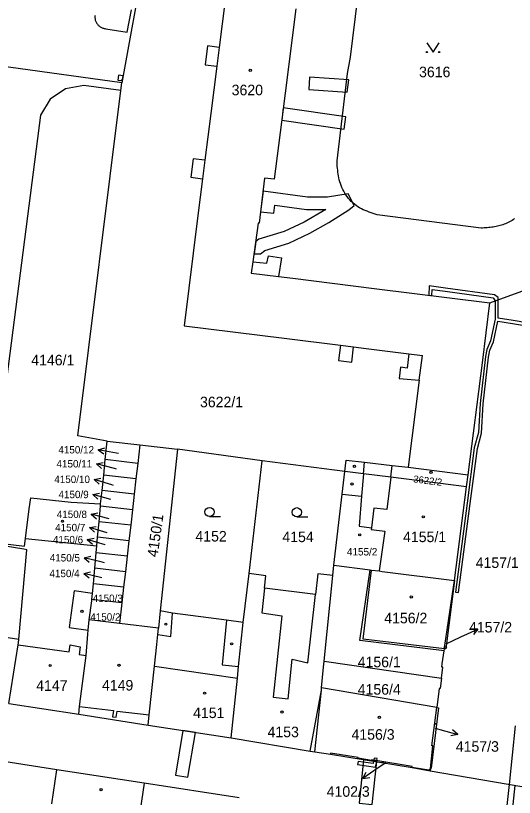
# Model space of a CAD drawing. Extents: x -756746 to -753363, y -1166406 to -1161727.
# Drawn here: x -755027.6 to -754947.1, y -1165755.3 to -1165629.2 of the extents above; entities that cross this region are included whole.
import ezdxf

# ---------------------------------------------------------------- set-up
doc = ezdxf.new("R2010")
doc.units = 0
for name, color, linetype in [('Hranice parcel', 7, 'Continuous'), ('Parcelní čísla', 7, 'Continuous'), ('Pop  PČ popisy', 7, 'Continuous'), ('Vnitřní kresba', 7, 'Continuous'), ('Věcná břemena k části', 7, 'Continuous'), ('Značky budov', 7, 'Continuous'), ('Značky kultur', 7, 'Continuous')]:
    doc.layers.add(name, color=color, linetype=linetype)

msp = doc.modelspace()

# ---------------------------------------------------------------- linework, layer by layer
at = {"layer": 'Hranice parcel'}
for p, q in [((-755010.57, -1165641.31), (-755010.41, -1165640.04)), ((-754951.03, -1165675.54), (-754936.69, -1165670.3)), ((-755013.08, -1165700.81), (-755012.77, -1165697.84)), ((-755012.77, -1165697.84), (-755007.51, -1165698.45)), ((-755007.51, -1165698.45), (-755007.85, -1165701.42)), ((-755007.51, -1165698.45), (-755001.43, -1165699.15)), ((-755001.43, -1165699.15), (-755004.21, -1165725.22)), ((-754987.77, -1165701.02), (-755001.43, -1165699.15)), ((-755013.34, -1165703.31), (-755013.08, -1165700.81)), ((-755007.85, -1165701.42), (-755013.08, -1165700.81)), ((-755007.85, -1165701.42), (-755008.14, -1165703.9)), ((-754989.84, -1165719.19), (-754987.77, -1165701.02)), ((-754974.45, -1165702.73), (-754987.77, -1165701.02)), ((-754974.87, -1165706.41), (-754974.45, -1165702.73)), ((-754964.21, -1165702.03), (-754954.5, -1165703.29)), ((-755013.61, -1165705.82), (-755013.34, -1165703.31)), ((-755008.14, -1165703.9), (-755013.34, -1165703.31)), ((-755008.14, -1165703.9), (-755008.42, -1165706.41)), ((-754954.82, -1165705.19), (-754954.5, -1165703.29)), ((-754956.71, -1165720.3), (-754954.82, -1165705.19)), ((-755013.83, -1165707.97), (-755013.61, -1165705.82)), ((-755008.42, -1165706.41), (-755013.61, -1165705.82)), ((-755008.42, -1165706.41), (-755008.71, -1165708.92)), ((-754976.18, -1165717.85), (-754974.87, -1165706.41)), ((-755013.86, -1165708.33), (-755013.83, -1165707.97)), ((-755014.09, -1165710.84), (-755013.86, -1165708.33)), ((-755008.71, -1165708.92), (-755013.86, -1165708.33)), ((-755008.71, -1165708.92), (-755008.97, -1165711.41)), ((-755014.32, -1165713.34), (-755014.09, -1165710.84)), ((-755008.97, -1165711.41), (-755014.09, -1165710.84)), ((-755008.97, -1165711.41), (-755009.27, -1165713.9)), ((-755009.27, -1165713.9), (-755014.32, -1165713.34)), ((-755009.27, -1165713.9), (-755009.56, -1165716.39)), ((-755014.78, -1165718.34), (-755014.55, -1165715.84)), ((-755009.56, -1165716.39), (-755014.55, -1165715.84)), ((-755009.56, -1165716.39), (-755009.84, -1165718.89)), ((-754976.37, -1165719.49), (-754976.18, -1165717.85)), ((-754976.18, -1165717.85), (-754970.32, -1165718.59)), ((-755015.01, -1165720.84), (-755014.78, -1165718.34)), ((-755009.84, -1165718.89), (-755014.78, -1165718.34)), ((-755009.84, -1165718.89), (-755010.12, -1165721.39)), ((-754990.86, -1165727.1), (-754989.84, -1165719.19)), ((-754977.75, -1165733.34), (-754976.37, -1165719.49)), ((-755010.12, -1165721.39), (-755015.01, -1165720.84)), ((-755010.12, -1165721.39), (-755010.42, -1165723.9)), ((-755010.42, -1165723.9), (-755015.25, -1165723.35)), ((-755010.42, -1165723.9), (-755010.8, -1165727.25)), ((-755004.21, -1165725.22), (-755004.5, -1165728)), ((-755010.8, -1165727.25), (-755015.66, -1165726.67)), ((-755004.5, -1165728), (-755010.8, -1165727.25)), ((-754958.41, -1165731.65), (-754958.36, -1165731.31)), ((-754977.75, -1165733.34), (-754958.84, -1165736.07)), ((-754959.6, -1165740.78), (-754978.17, -1165737.62)), ((-755028.64, -1165740.14), (-755017.37, -1165741.86)), ((-755017.37, -1165741.86), (-755006.18, -1165743.66)), ((-755006.18, -1165743.66), (-754992.78, -1165745.7)), ((-754992.78, -1165745.7), (-754980.03, -1165747.81)), ((-754976.75, -1165748.29), (-754963.57, -1165750.45)), ((-754963.57, -1165750.45), (-754960.65, -1165751.01)), ((-754960.61, -1165750.64), (-754960.65, -1165751.01)), ((-754991.49, -1165755.35), (-755006.8, -1165752.99))]:
    msp.add_line(p, q, dxfattribs=at)
for points in [[(-755046.58, -1165613.31), (-755017, -1165618.44), (-755006.83, -1165620.22), (-755010.41, -1165640.04)], [(-754993.74, -1165626.74), (-754994.7, -1165634.35), (-754996.59, -1165634.11), (-754996.97, -1165637.13), (-754995.08, -1165637.36), (-754996.05, -1165644.99), (-754997, -1165652.55), (-754998.88, -1165652.31), (-754999.26, -1165655.28), (-754997.38, -1165655.52), (-754998.13, -1165661.47), (-755000.37, -1165679.23), (-754984.2, -1165681.24), (-754975.14, -1165682.38), (-754975.45, -1165684.84), (-754973.32, -1165685.11), (-754973.01, -1165682.64), (-754971, -1165682.89), (-754964.1, -1165683.75), (-754964.38, -1165686.04), (-754965.42, -1165685.91), (-754965.66, -1165687.75), (-754962.43, -1165688), (-754964.21, -1165702.03)], [(-754982.34, -1165628.13), (-754984.66, -1165646.42), (-754985.82, -1165655.57), (-754987.38, -1165655.43), (-754988.25, -1165662.68), (-754988.39, -1165662.66), (-754989.25, -1165668.91), (-754987.02, -1165669.15), (-754986.77, -1165667.95), (-754984.67, -1165668.26), (-754985.11, -1165671.29), (-754982.8, -1165671.57), (-754969.71, -1165673.21), (-754951.03, -1165675.54)], [(-755010.41, -1165640.04), (-755030.3, -1165637.31), (-755043.66, -1165635.1), (-755048.62, -1165634.58)], [(-755010.57, -1165641.31), (-755016.56, -1165640.51), (-755019.49, -1165641.02), (-755021.96, -1165642.7), (-755023.55, -1165645.25), (-755030.9, -1165702.07), (-755031.53, -1165703.94), (-755033.36, -1165705.68), (-755035.83, -1165706.38), (-755046.02, -1165705.27)], [(-755012.77, -1165697.84), (-755017.49, -1165696.98), (-755010.57, -1165641.31)], [(-754954.5, -1165703.29), (-754952.23, -1165685.19), (-754951.03, -1165675.54)], [(-754974.45, -1165702.73), (-754974.22, -1165700.9), (-754971.27, -1165701.23), (-754966.77, -1165701.74), (-754964.21, -1165702.03)], [(-754954.82, -1165705.19), (-754967.02, -1165703.65), (-754971.44, -1165703.11), (-754974.45, -1165702.73)], [(-754974.87, -1165706.41), (-754971.74, -1165706.69), (-754972.12, -1165711.57), (-754970.14, -1165711.81), (-754970.17, -1165712.1), (-754968, -1165712.37), (-754968.87, -1165718.77)], [(-755038.9, -1165713.22), (-755026.14, -1165714.78), (-755025.98, -1165713.55), (-755025.37, -1165708.75), (-755025.11, -1165706.99), (-755018.57, -1165707.66), (-755013.83, -1165707.97)], [(-755028.64, -1165740.14), (-755027.16, -1165730.68), (-755027.03, -1165729.89), (-755027.02, -1165729.76), (-755025.72, -1165715.36), (-755026.2, -1165715.28), (-755038.9, -1165713.22)], [(-755014.55, -1165715.84), (-755014.45, -1165714.71), (-755014.32, -1165713.34)], [(-754976.37, -1165719.49), (-754978.79, -1165719.24), (-754979.17, -1165722.57), (-754987.39, -1165721.55), (-754987.17, -1165719.55), (-754989.84, -1165719.19)], [(-754958.41, -1165731.65), (-754972.01, -1165729.97), (-754970.32, -1165718.59)], [(-754970.32, -1165718.59), (-754970.1, -1165718.62), (-754968.87, -1165718.77)], [(-754968.87, -1165718.77), (-754968.4, -1165718.83), (-754956.71, -1165720.3)], [(-754956.71, -1165720.3), (-754958.13, -1165731.33), (-754958.36, -1165731.31)], [(-754958.36, -1165731.31), (-754958.28, -1165730.81), (-754956.71, -1165720.3)], [(-755015.25, -1165723.35), (-755015.15, -1165722.38), (-755015.01, -1165720.84)], [(-755015.66, -1165726.67), (-755015.28, -1165723.59), (-755015.25, -1165723.35)], [(-754990.86, -1165727.1), (-754993.54, -1165726.7), (-755002.22, -1165725.57), (-755004.21, -1165725.22)], [(-755017.37, -1165741.86), (-755017.22, -1165740.64), (-755016.18, -1165732.42), (-755015.9, -1165728.94), (-755015.86, -1165728.31), (-755015.66, -1165726.67)], [(-755006.18, -1165743.66), (-755006, -1165741.98), (-755005.15, -1165734.11), (-755004.78, -1165730.64), (-755004.61, -1165729.03), (-755004.5, -1165728)], [(-754992.78, -1165745.7), (-754991.76, -1165736.07), (-754991.56, -1165734.17), (-754990.86, -1165727.1)], [(-754958.84, -1165736.07), (-754958.6, -1165734.28), (-754958.75, -1165734.26), (-754958.72, -1165733.76), (-754958.41, -1165731.65)], [(-754978.17, -1165737.62), (-754977.85, -1165734.3), (-754977.75, -1165733.34)], [(-754958.84, -1165736.07), (-754959.07, -1165737.73), (-754959.21, -1165737.71), (-754959.6, -1165740.78)], [(-754980.03, -1165747.81), (-754978.21, -1165737.98), (-754978.17, -1165737.62)], [(-754959.6, -1165740.78), (-754959.29, -1165740.84), (-754960.52, -1165750.56), (-754960.61, -1165750.64)], [(-754960.61, -1165750.64), (-754960.22, -1165746.97), (-754960.37, -1165746.95), (-754959.6, -1165740.78)], [(-754980.03, -1165747.81), (-754979.28, -1165747.92), (-754976.75, -1165748.29)], [(-754963.57, -1165750.45), (-754963.54, -1165750.29), (-754970.08, -1165749.2), (-754970.1, -1165749.31), (-754972.29, -1165748.97), (-754972.27, -1165748.84), (-754976.73, -1165748.14), (-754976.75, -1165748.29)], [(-755006.8, -1165752.99), (-755018.45, -1165751.24), (-755020.89, -1165750.85), (-755033.96, -1165748.81)], [(-754960.65, -1165751.01), (-754931.41, -1165756), (-754927.25, -1165755.54), (-754924.36, -1165754.12)], [(-755006.8, -1165752.99), (-755008.38, -1165763.54), (-755008.49, -1165764.33)]]:
    msp.add_lwpolyline(points, dxfattribs=at)
at = {"layer": 'Pop  PČ popisy'}
for p, q in [((-755014.21, -1165699.22), (-755013.13, -1165698.92)), ((-755011.26, -1165699.79), (-755014.21, -1165699.22)), ((-755014.21, -1165699.22), (-755013.32, -1165699.9)), ((-755010.93, -1165699.85), (-755011.26, -1165699.79)), ((-755014.51, -1165701.49), (-755013.41, -1165701.27)), ((-755011.61, -1165702.27), (-755014.51, -1165701.49)), ((-755014.51, -1165701.49), (-755013.67, -1165702.24)), ((-755011.29, -1165702.36), (-755011.61, -1165702.27)), ((-755014.88, -1165704.01), (-755013.78, -1165703.83)), ((-755012.01, -1165704.89), (-755014.88, -1165704.01)), ((-755014.88, -1165704.01), (-755014.07, -1165704.78)), ((-755011.75, -1165704.97), (-755012.01, -1165704.89)), ((-755015.11, -1165706.44), (-755014.01, -1165706.22)), ((-755012.21, -1165707.22), (-755015.11, -1165706.44)), ((-755015.11, -1165706.44), (-755014.27, -1165707.19)), ((-755015.37, -1165709.61), (-755014.28, -1165709.37)), ((-755012.46, -1165710.34), (-755015.37, -1165709.61)), ((-755015.37, -1165709.61), (-755014.52, -1165710.34)), ((-755015.64, -1165711.76), (-755014.54, -1165711.58)), ((-755012.77, -1165712.64), (-755015.64, -1165711.76)), ((-755015.64, -1165711.76), (-755014.83, -1165712.53)), ((-755015.99, -1165713.7), (-755014.89, -1165713.5)), ((-755013.11, -1165714.53), (-755015.99, -1165713.7)), ((-755015.99, -1165713.7), (-755015.17, -1165714.46)), ((-755013.08, -1165714.54), (-755013.11, -1165714.53)), ((-755016.51, -1165716.64), (-755015.42, -1165716.4)), ((-755013.6, -1165717.37), (-755016.51, -1165716.64)), ((-755016.51, -1165716.64), (-755015.66, -1165717.37)), ((-755013.23, -1165717.46), (-755013.6, -1165717.37)), ((-755016.56, -1165719.19), (-755015.48, -1165718.92)), ((-755013.64, -1165719.86), (-755016.56, -1165719.19)), ((-755016.56, -1165719.19), (-755015.7, -1165719.9)), ((-754955.69, -1165729.41), (-754952.97, -1165728.14)), ((-754952.97, -1165728.14), (-754954.09, -1165728.11)), ((-754952.97, -1165728.14), (-754953.67, -1165729.02)), ((-754958.06, -1165730.51), (-754955.69, -1165729.41)), ((-754959.83, -1165744.11), (-754959.1, -1165744.32)), ((-754959.1, -1165744.32), (-754956.21, -1165745.15)), ((-754956.21, -1165745.15), (-754957.04, -1165744.39)), ((-754956.21, -1165745.15), (-754957.32, -1165745.35)), ((-754967.79, -1165749.7), (-754969.04, -1165750.54)), ((-754969.04, -1165750.54), (-754971.53, -1165752.22)), ((-754971.53, -1165752.22), (-754970.98, -1165751.24)), ((-754971.53, -1165752.22), (-754970.42, -1165752.07))]:
    msp.add_line(p, q, dxfattribs=at)
at = {"layer": 'Vnitřní kresba'}
for p, q in [((-754973.5, -1165635.9), (-754969.64, -1165603.54)), ((-755009.56, -1165631.91), (-755008.87, -1165628.26)), ((-755013.01, -1165631.33), (-755009.56, -1165631.91)), ((-754994.7, -1165634.35), (-754995.08, -1165637.36)), ((-754974, -1165638.54), (-754973.5, -1165635.9)), ((-754975.69, -1165652.61), (-754974, -1165638.54)), ((-754997, -1165652.55), (-754997.38, -1165655.52)), ((-754952.43, -1165663.49), (-754969.2, -1165661.34)), ((-754989.25, -1165668.91), (-754989.54, -1165670.76)), ((-754989.54, -1165670.76), (-754985.11, -1165671.29)), ((-754975.14, -1165682.38), (-754973.01, -1165682.64)), ((-754964.1, -1165683.75), (-754961.92, -1165684.02)), ((-754962.43, -1165688), (-754961.92, -1165684.02)), ((-754971.44, -1165703.11), (-754971.27, -1165701.23)), ((-754967.02, -1165703.65), (-754966.77, -1165701.74)), ((-754971.44, -1165703.11), (-754971.74, -1165706.69)), ((-754967.02, -1165703.65), (-754967.65, -1165708.87)), ((-754969.75, -1165708.62), (-754970.14, -1165711.81)), ((-754967.65, -1165708.87), (-754969.75, -1165708.62)), ((-755025.98, -1165713.55), (-755014.45, -1165714.71)), ((-755018.08, -1165721.97), (-755018.9, -1165727.89)), ((-755015.15, -1165722.38), (-755018.08, -1165721.97)), ((-754987.39, -1165721.55), (-754987.83, -1165725.53)), ((-754980.41, -1165733.57), (-754979.17, -1165722.57)), ((-755002.52, -1165729.32), (-755002.22, -1165725.57)), ((-754987.83, -1165725.53), (-754984.58, -1165726)), ((-754993.54, -1165726.7), (-754994.24, -1165733.91)), ((-754984.58, -1165726), (-754986, -1165739.13)), ((-755040.55, -1165727.7), (-755027.02, -1165729.76)), ((-755018.9, -1165727.89), (-755015.86, -1165728.31)), ((-755004.61, -1165729.03), (-755002.52, -1165729.32)), ((-755027.16, -1165730.68), (-755018.91, -1165731.8)), ((-755018.91, -1165731.8), (-755018.74, -1165730.66)), ((-755018.74, -1165730.66), (-755017.11, -1165730.98)), ((-755017.11, -1165730.98), (-755017.32, -1165732.23)), ((-755017.32, -1165732.23), (-755016.18, -1165732.42)), ((-754983.58, -1165739.38), (-754982.9, -1165733.01)), ((-754982.9, -1165733.01), (-754980.41, -1165733.57)), ((-755005.15, -1165734.11), (-754991.76, -1165736.07)), ((-754994.24, -1165733.91), (-754991.56, -1165734.17)), ((-754979.28, -1165747.92), (-754978.21, -1165737.98)), ((-754986, -1165739.13), (-754983.58, -1165739.38)), ((-755017.22, -1165740.64), (-755011.78, -1165741.29)), ((-755011.78, -1165741.29), (-755011.9, -1165742.28)), ((-755011.32, -1165742.34), (-755011.19, -1165741.36)), ((-755011.19, -1165741.36), (-755006, -1165741.98)), ((-755011.9, -1165742.28), (-755011.32, -1165742.34)), ((-755021.71, -1165756.31), (-755020.89, -1165750.85)), ((-754960.89, -1165750.9), (-754963.57, -1165750.45)), ((-754960.61, -1165750.64), (-754960.89, -1165750.9))]:
    msp.add_line(p, q, dxfattribs=at)
for points in [[(-755014.74, -1165629.21), (-755014.75, -1165629.33), (-755014.75, -1165629.46), (-755014.75, -1165629.58), (-755014.73, -1165629.7), (-755014.71, -1165629.82), (-755014.69, -1165629.94), (-755014.65, -1165630.05), (-755014.6, -1165630.17), (-755014.55, -1165630.28), (-755014.5, -1165630.39), (-755014.43, -1165630.49), (-755014.36, -1165630.59), (-755014.28, -1165630.68), (-755014.2, -1165630.77), (-755014.11, -1165630.86), (-755014.02, -1165630.94), (-755013.92, -1165631.01), (-755013.82, -1165631.07), (-755013.71, -1165631.13), (-755013.6, -1165631.18), (-755013.49, -1165631.23), (-755013.37, -1165631.26), (-755013.25, -1165631.29), (-755013.13, -1165631.32), (-755013.01, -1165631.33)], [(-754969.2, -1165661.34), (-754969.53, -1165661.23), (-754969.86, -1165661.12), (-754970.19, -1165661.01), (-754970.51, -1165660.9), (-754970.83, -1165660.77), (-754971.15, -1165660.64), (-754971.45, -1165660.51), (-754971.76, -1165660.36), (-754972.06, -1165660.2), (-754972.34, -1165660.03), (-754972.62, -1165659.84), (-754972.89, -1165659.64), (-754973.15, -1165659.42), (-754973.39, -1165659.19), (-754973.62, -1165658.94), (-754973.84, -1165658.68), (-754974.06, -1165658.41), (-754974.25, -1165658.12), (-754974.43, -1165657.84), (-754974.6, -1165657.54), (-754974.76, -1165657.24), (-754974.9, -1165656.93), (-754975.03, -1165656.62), (-754975.14, -1165656.31), (-754975.24, -1165656), (-754975.32, -1165655.69), (-754975.4, -1165655.38), (-754975.45, -1165655.07), (-754975.51, -1165654.76), (-754975.55, -1165654.46), (-754975.58, -1165654.15), (-754975.61, -1165653.84), (-754975.64, -1165653.53), (-754975.66, -1165653.23), (-754975.67, -1165652.92), (-754975.69, -1165652.61)], [(-754947.03, -1165661.94), (-754947.23, -1165662.09), (-754947.44, -1165662.23), (-754947.65, -1165662.36), (-754947.85, -1165662.48), (-754948.06, -1165662.59), (-754948.27, -1165662.69), (-754948.48, -1165662.78), (-754948.7, -1165662.87), (-754948.91, -1165662.95), (-754949.13, -1165663.02), (-754949.35, -1165663.08), (-754949.57, -1165663.14), (-754949.8, -1165663.19), (-754950.03, -1165663.24), (-754950.26, -1165663.28), (-754950.49, -1165663.31), (-754950.73, -1165663.34), (-754950.97, -1165663.37), (-754951.21, -1165663.4), (-754951.45, -1165663.42), (-754951.7, -1165663.44), (-754951.94, -1165663.46), (-754952.19, -1165663.47), (-754952.43, -1165663.49)], [(-754958.36, -1165731.31), (-754971.48, -1165729.77), (-754970.1, -1165718.62)]]:
    msp.add_lwpolyline(points, dxfattribs=at)
at = {"layer": 'Věcná břemena k části'}
for points in [[(-755011.05, -1165639.62), (-755010.55, -1165639.69), (-755010.31, -1165639.51), (-755010.21, -1165638.93), (-755010.94, -1165638.83)], [(-754980.13, -1165639.14), (-754980.25, -1165641.14), (-754974.06, -1165641.54), (-754973.8, -1165639.55)], [(-754984.37, -1165644.11), (-754984.62, -1165646.09), (-754974.56, -1165647.55), (-754974.28, -1165645.56)], [(-754981, -1165662.52), (-754984.21, -1165664.02), (-754988.28, -1165665.28), (-754988.8, -1165665.63), (-754989.07, -1165667.62), (-754988.02, -1165667.62), (-754987.34, -1165667.08), (-754983.49, -1165665.9), (-754980.08, -1165664.3), (-754977.03, -1165662.57), (-754973.8, -1165660.52), (-754972.91, -1165659.84), (-754973.88, -1165657.98), (-754977.23, -1165658.49), (-754980.45, -1165658.47), (-754987.63, -1165657.51), (-754988.03, -1165660.87), (-754985.91, -1165661.06), (-754985.73, -1165659.77), (-754980.59, -1165660.47), (-754977.48, -1165660.49)], [(-754999.75, -1165752.03), (-754998.53, -1165744.82), (-755000.55, -1165744.52), (-755001.76, -1165751.69)], [(-754972.36, -1165749.99), (-754969.46, -1165750.4), (-754969.29, -1165749.51), (-754969.78, -1165749.43), (-754969.86, -1165749.84), (-754972.29, -1165749.49)], [(-754970, -1165756.44), (-754969.29, -1165749.51), (-754971.4, -1165749.17), (-754972.13, -1165756.22)], [(-754969.25, -1165749.34), (-754969.74, -1165749.26), (-754969.78, -1165749.43), (-754969.29, -1165749.51)], [(-754969.68, -1165748.94), (-754969.74, -1165749.26), (-754969.25, -1165749.34), (-754969.19, -1165749.02)]]:
    msp.add_lwpolyline(points, close=True, dxfattribs=at)
for points in [[(-754943.16, -1165679.06), (-754947.27, -1165678.38), (-754949.66, -1165678.01), (-754949.69, -1165675.05), (-754949.69, -1165674.68), (-754950.28, -1165674.24), (-754958.17, -1165673.14), (-754960.82, -1165672.81), (-754960.89, -1165674.31), (-754960.39, -1165674.37), (-754960.34, -1165673.37), (-754958.23, -1165673.64), (-754950.48, -1165674.72), (-754950.19, -1165675.23), (-754950.16, -1165678.19), (-754950.94, -1165681.64), (-754951.52, -1165683.05), (-754951.72, -1165684.21), (-754952.59, -1165691.76), (-754952.88, -1165696.45), (-754953.54, -1165698.91), (-754954.68, -1165707.84), (-754956.57, -1165722.17), (-754956.08, -1165722.24), (-754954.18, -1165707.9), (-754953.04, -1165699.01), (-754952.38, -1165696.53), (-754952.09, -1165691.8), (-754951.22, -1165684.28), (-754951.04, -1165683.19), (-754950.46, -1165681.8), (-754949.72, -1165678.5), (-754947.35, -1165678.88), (-754943.24, -1165679.56)], [(-754946.92, -1165743.75), (-754947.93, -1165753.18), (-754948.81, -1165761.36)], [(-754947.79, -1165761.53), (-754946.96, -1165753.35)]]:
    msp.add_lwpolyline(points, dxfattribs=at)
at = {"layer": 'Značky budov'}
for centre, radius in [((-754989.68, -1165638.05), 0.175), ((-754972.88, -1165701.9), 0.175), ((-754960.51, -1165702.86), 0.175), ((-754973.27, -1165704.74), 0.175), ((-755019.98, -1165710.75), 0.175), ((-754961.77, -1165710.03), 0.175), ((-754972.02, -1165712.95), 0.175), ((-754963.71, -1165722.96), 0.175), ((-755016.85, -1165725.28), 0.175), ((-755003.31, -1165727.35), 0.175), ((-754992.7, -1165730.52), 0.175), ((-754958.21, -1165731.05), 0.175), ((-755021.97, -1165734.02), 0.175), ((-755010.87, -1165733.97), 0.175), ((-754997.05, -1165738.47), 0.175), ((-754984.58, -1165741.52), 0.175), ((-754968.86, -1165742.37), 0.175), ((-754959.82, -1165743.43), 0.07), ((-754968.32, -1165749.57), 0.07), ((-755013.76, -1165754.04), 0.175)]:
    msp.add_circle(centre, radius, dxfattribs=at)
at = {"layer": 'Značky kultur'}
for p, q in [((-754996.25, -1165710.01), (-754994.5, -1165710.01)), ((-754982.17, -1165710.06), (-754980.42, -1165710.06))]:
    msp.add_line(p, q, dxfattribs=at)
msp.add_lwpolyline([(-754961.2, -1165633.59), (-754960.2, -1165635.09), (-754959.2, -1165633.59)], dxfattribs=at)
for centre, radius in [((-754961.2, -1165635.09), 0.1), ((-754959.2, -1165635.09), 0.1), ((-754996.25, -1165709.26), 0.75), ((-754982.17, -1165709.31), 0.75)]:
    msp.add_circle(centre, radius, dxfattribs=at)

# ---------------------------------------------------------------- texts
at = {"layer": 'Parcelní čísla'}
for s, height, p in [('3616', 1.7, (-754962.45, -1165639.15)), ('3620', 1.7, (-754992.69, -1165642.06)), ('4146/1', 1.7, (-755025.03, -1165685.61)), ('3622/1', 1.7, (-754997.8, -1165692.37)), ('4150/12', 1.19, (-755020.65, -1165699.82)), ('4150/11', 1.19, (-755020.95, -1165702.08)), ('4150/10', 1.19, (-755021.31, -1165704.58)), ('4150/9', 1.19, (-755020.63, -1165707.03)), ('4150/8', 1.19, (-755020.91, -1165710.23)), ('4150/7', 1.19, (-755021.17, -1165712.36)), ('4150/6', 1.19, (-755021.53, -1165714.31)), ('4152', 1.7, (-754998.54, -1165714.02)), ('4154', 1.7, (-754984.51, -1165714.12)), ('4155/1', 1.7, (-754965.03, -1165714.12)), ('4155/2', 1.2, (-754974.09, -1165716.27)), ('4150/5', 1.19, (-755022.04, -1165717.24)), ('4157/1', 1.7, (-754953.31, -1165718.28)), ('4150/4', 1.19, (-755022.09, -1165719.77)), ('4150/3', 1.19, (-755015.12, -1165723.77)), ('4150/2', 1.19, (-755015.5, -1165726.78)), ('4156/2', 1.7, (-754968.07, -1165727.21)), ('4157/2', 1.7, (-754954.39, -1165728.69)), ('4156/1', 1.7, (-754972.35, -1165734.3)), ('4147', 1.7, (-755024.23, -1165738.1)), ('4149', 1.7, (-755013.62, -1165738.05)), ('4156/4', 1.7, (-754972.35, -1165738.71)), ('4151', 1.7, (-754998.91, -1165742.49)), ('4153', 1.7, (-754986.9, -1165745.58)), ('4156/3', 1.7, (-754973.35, -1165745.98)), ('4157/3', 1.7, (-754956.52, -1165747.92)), ('4102/3', 1.7, (-754977.36, -1165755.18))]:
    msp.add_text(s, height=height, dxfattribs=at).set_placement(p)
for s, height, rotation, p in [('3622/2', 1.139, 353, (-754963.43, -1165704.48)), ('4150/1', 1.7, 82, (-755004.65, -1165716.61))]:
    msp.add_text(s, height=height, rotation=rotation, dxfattribs=at).set_placement(p)

doc.saveas('drawing.dxf')
